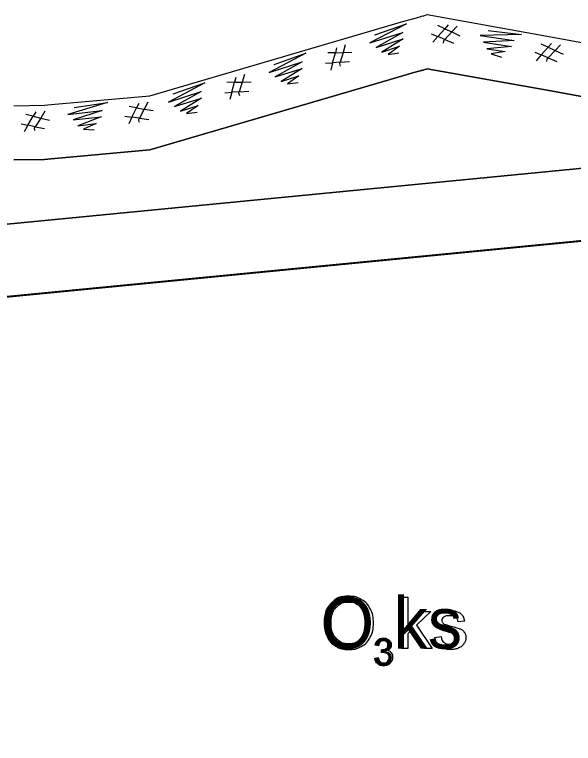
# Model space of a CAD drawing. Extents: x 532503 to 539665, y 6557663 to 6561526.
# Drawn here: x 537376.7 to 537438.6, y 6559878.7 to 6559959.4 of the extents above; entities that cross this region are included whole.
import ezdxf

# ---------------------------------------------------------------- set-up
doc = ezdxf.new("R2010")
doc.units = 0
for name, color, linetype in [('Default', 7, 'Continuous'), ('Plokid', 7, 'Continuous'), ('Täide', 7, 'Continuous'), ('VORMISTUS', 7, 'Continuous')]:
    doc.layers.add(name, color=color, linetype=linetype)

msp = doc.modelspace()

# ---------------------------------------------------------------- linework, layer by layer
at = {"layer": 'Default'}
for points in [[(537376.644, 6559949.311), (537380.044, 6559949.364), (537380.776, 6559949.431), (537391.716, 6559950.405), (537419.826, 6559958.657), (537420.654, 6559958.898), (537421.475, 6559959.133), (537421.654, 6559959.183), (537421.706, 6559959.197), (537421.792, 6559959.218), (537421.922, 6559959.249), (537421.972, 6559959.262), (537422.023, 6559959.278), (537422.418, 6559959.405), (537436.108, 6559956.951), (537452.395, 6559953.952)], [(537303.908, 6559927.723), (537332.993, 6559932.005), (537470.797, 6559945.405), (537552.953, 6559913.942)], [(537303.908, 6559920.777), (537332.993, 6559924.005), (537470.797, 6559937.405), (537470.797, 6559937.405), (537596.151, 6559901.605), (537596.151, 6559901.605), (537633.323, 6559922.603), (537745.673, 6559898.927), (537799.522, 6559873.959), (537847.175, 6559830.405), (537863.68, 6559801.53), (537875.247, 6559784.005), (537886.02, 6559774.84), (537897.465, 6559772.19)], [(537332.993, 6559924.005), (537470.797, 6559937.405), (537470.797, 6559937.405), (537596.151, 6559901.605), (537596.151, 6559901.605), (537633.323, 6559922.603), (537727.662, 6559892.376), (537791.694, 6559858.499), (537875.247, 6559778.005)]]:
    msp.add_lwpolyline(points, dxfattribs=at)
at = {"layer": 'Plokid'}
for points in [[(537376.644, 6559943.311), (537380.044, 6559943.364), (537380.776, 6559943.431), (537391.716, 6559944.405), (537419.826, 6559952.657), (537420.654, 6559952.898), (537421.475, 6559953.133), (537421.654, 6559953.183), (537421.706, 6559953.197), (537421.792, 6559953.218), (537421.922, 6559953.249), (537421.972, 6559953.262), (537422.023, 6559953.278), (537422.418, 6559953.405), (537436.108, 6559950.951), (537452.395, 6559947.952)], [(537337.401, 6559924.364), (537471.34, 6559937.389), (537471.34, 6559937.389), (537596.694, 6559901.589), (537596.694, 6559901.589), (537633.323, 6559922.603), (537727.662, 6559892.376), (537791.647, 6559858.526), (537791.672, 6559858.529), (537791.694, 6559858.499), (537870.847, 6559782.244)]]:
    msp.add_lwpolyline(points, dxfattribs=at)
at = {"layer": 'Täide'}
msp.add_line((537332.993, 6559924.005), (537470.797, 6559937.405), dxfattribs=at)
for points in [[(537416.613, 6559957.16), (537420.122, 6559958.394), (537416.069, 6559956.26), (537419.708, 6559957.431), (537416.752, 6559955.773), (537419.737, 6559956.701), (537417.402, 6559955.249), (537419.353, 6559955.899), (537418.089, 6559954.994), (537419.265, 6559955.158)], [(537424.199, 6559956.243), (537424.253, 6559956.544), (537424.352, 6559956.659), (537423.588, 6559956.983), (537424.353, 6559957.843), (537423.593, 6559958.193)], [(537425.717, 6559958.129), (537425.123, 6559957.479), (537424.352, 6559956.659), (537425.312, 6559956.255)], [(537424.714, 6559958.254), (537424.353, 6559957.843), (537425.123, 6559957.479), (537426.024, 6559957.064)], [(537422.86, 6559957.288), (537423.588, 6559956.983), (537423.037, 6559956.35)], [(537429.151, 6559957.658), (537432.841, 6559957.195), (537428.262, 6559957.096), (537432.041, 6559956.518), (537428.655, 6559956.355), (537431.741, 6559955.852), (537429.003, 6559955.595), (537431.04, 6559955.305), (537429.504, 6559955.06), (537430.629, 6559954.682)], [(537435.645, 6559954.191), (537435.699, 6559954.492), (537435.799, 6559954.607), (537435.034, 6559954.931), (537435.8, 6559955.791), (537435.04, 6559956.141)], [(537436.171, 6559956.199), (537435.809, 6559955.79), (537436.578, 6559955.423), (537437.476, 6559955.003)], [(537412.377, 6559955.712), (537412.238, 6559955.183), (537413.089, 6559955.202), (537414.081, 6559955.232)], [(537413.33, 6559956.048), (537413.089, 6559955.202), (537412.766, 6559954.123), (537413.805, 6559954.191)], [(537437.175, 6559956.069), (537436.578, 6559955.423), (537435.803, 6559954.605), (537436.761, 6559954.197)], [(537405.455, 6559953.884), (537408.964, 6559955.118), (537404.911, 6559952.984), (537408.55, 6559954.155), (537405.594, 6559952.497), (537408.579, 6559953.425), (537406.243, 6559951.973), (537408.195, 6559952.623), (537406.931, 6559951.718), (537408.107, 6559951.882)], [(537412.814, 6559953.683), (537412.728, 6559953.976), (537412.766, 6559954.123), (537411.937, 6559954.071), (537412.238, 6559955.183), (537411.401, 6559955.157)], [(537434.307, 6559955.236), (537435.034, 6559954.931), (537434.484, 6559954.298)], [(537411.15, 6559954.02), (537411.937, 6559954.071), (537411.727, 6559953.26)], [(537452.395, 6559947.952), (537436.108, 6559950.951), (537422.418, 6559953.405), (537422.023, 6559953.278), (537421.972, 6559953.262), (537421.922, 6559953.249), (537421.792, 6559953.218), (537421.706, 6559953.197), (537421.654, 6559953.183), (537421.475, 6559953.133), (537420.654, 6559952.898), (537419.826, 6559952.657), (537391.716, 6559944.405), (537380.776, 6559943.431), (537380.044, 6559943.364), (537376.644, 6559943.311)], [(537401.218, 6559952.436), (537401.08, 6559951.907), (537401.931, 6559951.926), (537402.923, 6559951.957)], [(537402.172, 6559952.772), (537401.931, 6559951.926), (537401.608, 6559950.847), (537402.647, 6559950.915)], [(537394.297, 6559950.608), (537397.805, 6559951.843), (537393.752, 6559949.708), (537397.392, 6559950.879), (537394.435, 6559949.221), (537397.421, 6559950.15), (537395.085, 6559948.697), (537397.037, 6559949.347), (537395.773, 6559948.442), (537396.948, 6559948.606)], [(537401.656, 6559950.407), (537401.57, 6559950.701), (537401.608, 6559950.847), (537400.779, 6559950.796), (537401.08, 6559951.907), (537400.243, 6559951.881)], [(537399.991, 6559950.744), (537400.779, 6559950.796), (537400.569, 6559949.984)], [(537383.333, 6559949.124), (537387.015, 6559949.649), (537382.623, 6559948.348), (537386.421, 6559948.785), (537383.197, 6559947.737), (537386.307, 6559948.064), (537383.732, 6559947.096), (537385.774, 6559947.352), (537384.357, 6559946.712), (537385.542, 6559946.643)], [(537391.479, 6559949.707), (537391.077, 6559948.924), (537390.549, 6559947.93), (537391.582, 6559947.793)], [(537390.51, 6559947.489), (537390.483, 6559947.793), (537390.549, 6559947.93), (537389.726, 6559948.041), (537390.239, 6559949.073), (537389.413, 6559949.21)], [(537390.478, 6559949.564), (537390.239, 6559949.073), (537391.077, 6559948.924), (537392.056, 6559948.761)], [(537378.952, 6559946.548), (537378.947, 6559946.854), (537379.023, 6559946.986), (537378.21, 6559947.157), (537378.797, 6559948.148), (537377.984, 6559948.345)], [(537379.071, 6559948.621), (537378.797, 6559948.148), (537379.622, 6559947.939), (537380.586, 6559947.704)], [(537380.08, 6559948.691), (537379.622, 6559947.939), (537379.023, 6559946.986), (537380.042, 6559946.774)], [(537388.944, 6559948.144), (537389.726, 6559948.041), (537389.362, 6559947.286)], [(537377.438, 6559947.317), (537378.21, 6559947.157), (537377.792, 6559946.43)], [(537552.953, 6559913.942), (537470.797, 6559945.405), (537332.993, 6559932.005), (537303.908, 6559927.723)], [(537303.908, 6559927.723), (537332.993, 6559932.005), (537470.797, 6559945.405)], [(537552.953, 6559913.942), (537470.797, 6559945.405), (537332.993, 6559932.005)], [(537303.908, 6559920.777), (537332.993, 6559924.005), (537470.797, 6559937.405), (537552.953, 6559913.942)], [(537745.673, 6559898.927), (537745.673, 6559898.927), (537633.323, 6559922.603), (537596.151, 6559901.605), (537552.953, 6559913.942), (537470.797, 6559937.405), (537332.993, 6559924.005), (537303.908, 6559920.777)], [(537897.465, 6559757.406), (537887.819, 6559763.5), (537875.247, 6559778.005), (537791.694, 6559858.499), (537727.662, 6559892.376), (537633.323, 6559922.603), (537596.151, 6559901.605), (537470.797, 6559937.405), (537332.993, 6559924.005), (537303.908, 6559920.777)]]:
    msp.add_lwpolyline(points, dxfattribs=at)
at = {"layer": 'VORMISTUS'}
for points in [[(537419.546, 6559889.157), (537419.546, 6559894.857), (537420.246, 6559894.857), (537420.246, 6559891.609), (537421.904, 6559893.289), (537422.81, 6559893.289), (537421.232, 6559891.753), (537422.971, 6559889.157), (537422.107, 6559889.157), (537420.734, 6559891.269), (537420.246, 6559890.794), (537420.246, 6559889.157), (537419.546, 6559889.157)], [(537426.525, 6559892.22), (537425.838, 6559892.129)], [(537423.245, 6559890.391), (537423.936, 6559890.499)], [(537417.023, 6559889.487), (537416.655, 6559889.553)], [(537417.344, 6559888.742), (537417.385, 6559889.064)], [(537416.618, 6559888.115), (537416.986, 6559888.163)]]:
    msp.add_lwpolyline(points, dxfattribs=at)
for points in [[(537410.998, 6559891.933), (537410.998, 6559893.352), (537411.76, 6559894.154), (537412.522, 6559894.957), (537413.728, 6559894.957), (537414.517, 6559894.957), (537415.151, 6559894.58), (537415.785, 6559894.203), (537416.117, 6559893.529), (537416.45, 6559892.854), (537416.45, 6559891.999), (537416.45, 6559891.133), (537416.1, 6559890.449), (537415.75, 6559889.765), (537415.108, 6559889.413), (537414.467, 6559889.061), (537413.724, 6559889.061), (537412.919, 6559889.061), (537412.285, 6559889.45), (537411.651, 6559889.839), (537411.324, 6559890.511), (537410.998, 6559891.183), (537410.998, 6559891.933)], [(537411.775, 6559891.924), (537411.775, 6559890.894), (537412.329, 6559890.301), (537412.884, 6559889.709), (537413.72, 6559889.709), (537414.572, 6559889.709), (537415.122, 6559890.307), (537415.672, 6559890.906), (537415.672, 6559892.005), (537415.672, 6559892.701), (537415.437, 6559893.22), (537415.202, 6559893.738), (537414.749, 6559894.024), (537414.295, 6559894.31), (537413.732, 6559894.31), (537412.93, 6559894.31), (537412.353, 6559893.76), (537411.775, 6559893.21), (537411.775, 6559891.924)], [(537423.936, 6559890.499), (537423.994, 6559890.083), (537424.261, 6559889.861), (537424.528, 6559889.639), (537425.008, 6559889.639), (537425.492, 6559889.639), (537425.726, 6559889.836), (537425.96, 6559890.033), (537425.96, 6559890.297), (537425.96, 6559890.535), (537425.753, 6559890.671), (537425.609, 6559890.765), (537425.036, 6559890.909), (537424.266, 6559891.103), (537423.968, 6559891.245), (537423.67, 6559891.387), (537423.516, 6559891.637), (537423.362, 6559891.888), (537423.362, 6559892.191), (537423.362, 6559892.467), (537423.489, 6559892.702), (537423.615, 6559892.937), (537423.833, 6559893.092), (537423.997, 6559893.213), (537424.279, 6559893.296), (537424.562, 6559893.38), (537424.885, 6559893.38), (537425.372, 6559893.38), (537425.74, 6559893.24), (537426.108, 6559893.1), (537426.283, 6559892.86), (537426.459, 6559892.621), (537426.525, 6559892.22)], [(537425.838, 6559892.129), (537425.792, 6559892.448), (537425.568, 6559892.627), (537425.344, 6559892.806), (537424.935, 6559892.806), (537424.452, 6559892.806), (537424.246, 6559892.647), (537424.04, 6559892.487), (537424.04, 6559892.273), (537424.04, 6559892.136), (537424.125, 6559892.027), (537424.211, 6559891.914), (537424.394, 6559891.84), (537424.499, 6559891.801), (537425.013, 6559891.661), (537425.757, 6559891.463), (537426.051, 6559891.337), (537426.346, 6559891.21), (537426.514, 6559890.97), (537426.681, 6559890.729), (537426.681, 6559890.371), (537426.681, 6559890.022), (537426.477, 6559889.713), (537426.272, 6559889.404), (537425.886, 6559889.235), (537425.501, 6559889.066), (537425.014, 6559889.066), (537424.207, 6559889.066), (537423.784, 6559889.4), (537423.362, 6559889.734), (537423.245, 6559890.391)], [(537416.655, 6559889.553), (537416.722, 6559889.924), (537416.962, 6559890.127), (537417.201, 6559890.331), (537417.558, 6559890.331), (537417.803, 6559890.331), (537418.01, 6559890.226), (537418.217, 6559890.12), (537418.327, 6559889.939), (537418.436, 6559889.757), (537418.436, 6559889.552), (537418.436, 6559889.358), (537418.332, 6559889.199), (537418.227, 6559889.04), (537418.023, 6559888.946), (537418.289, 6559888.884), (537418.436, 6559888.691), (537418.582, 6559888.498), (537418.582, 6559888.208), (537418.582, 6559887.815), (537418.296, 6559887.542), (537418.01, 6559887.269), (537417.572, 6559887.269), (537417.177, 6559887.269), (537416.916, 6559887.505), (537416.655, 6559887.74), (537416.618, 6559888.115)], [(537417.385, 6559889.064), (537417.422, 6559889.06), (537417.445, 6559889.06), (537417.68, 6559889.06), (537417.868, 6559889.183), (537418.056, 6559889.305), (537418.056, 6559889.561), (537418.056, 6559889.763), (537417.919, 6559889.896), (537417.782, 6559890.029), (537417.565, 6559890.029), (537417.35, 6559890.029), (537417.207, 6559889.894), (537417.064, 6559889.758), (537417.023, 6559889.487)], [(537416.986, 6559888.163), (537417.05, 6559887.85), (537417.202, 6559887.711), (537417.353, 6559887.573), (537417.574, 6559887.573), (537417.835, 6559887.573), (537418.013, 6559887.753), (537418.191, 6559887.933), (537418.191, 6559888.199), (537418.191, 6559888.453), (537418.026, 6559888.618), (537417.86, 6559888.783), (537417.604, 6559888.783), (537417.5, 6559888.783), (537417.344, 6559888.742)]]:
    msp.add_open_spline(points, degree=3, dxfattribs=at)

# ---------------------------------------------------------------- texts
for s, height, p in [('O ks', 5.7, (537410.611, 6559889.157)), ('3', 3, (537416.442, 6559887.319))]:
    msp.add_text(s, height=height, dxfattribs=at).set_placement(p)

doc.saveas('drawing.dxf')
